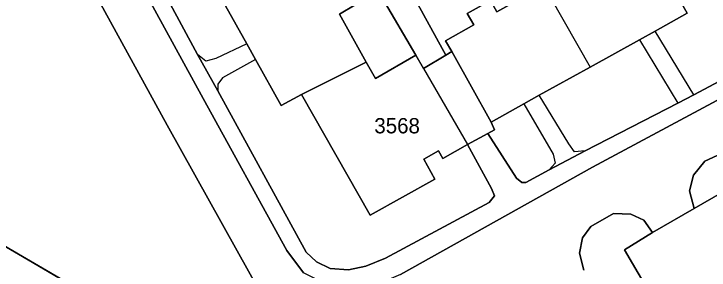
# Model space of a CAD drawing. Extents: x -262715 to -259381, y -1237238 to -1231182.
# Drawn here: x -261574 to -261483.2, y -1236043.8 to -1236010.3 of the extents above; entities that cross this region are included whole.
import ezdxf

# ---------------------------------------------------------------- set-up
doc = ezdxf.new("R2010")
doc.units = 0
for name, color, linetype in [('body_kn', 7, 'Continuous'), ('kladpar_druhypozemkov', 7, 'Continuous'), ('kladpar_hranice', 7, 'Continuous'), ('kladpar_parcelnecisla', 7, 'Continuous'), ('kladpar_plochy', 7, 'Continuous'), ('zappar_hrandruhpozemk', 7, 'Continuous')]:
    doc.layers.add(name, color=color, linetype=linetype)

msp = doc.modelspace()

# ---------------------------------------------------------------- linework, layer by layer
at = {"layer": 'body_kn'}
for p, q in [((-261531.51, -1236010.38), (-261531.51, -1236010.38)), ((-261513.96, -1236011.78), (-261513.96, -1236011.78)), ((-261490.26, -1236012.59), (-261490.26, -1236012.59)), ((-261543.6, -1236014.27), (-261543.6, -1236014.27)), ((-261543.6, -1236014.27), (-261543.6, -1236014.27)), ((-261517.63, -1236013.86), (-261517.63, -1236013.86)), ((-261492.31, -1236013.72), (-261492.31, -1236013.72)), ((-261492.31, -1236013.72), (-261492.31, -1236013.72)), ((-261516.83, -1236015.27), (-261516.83, -1236015.27)), ((-261516.83, -1236015.27), (-261516.83, -1236015.27)), ((-261550.04, -1236015.63), (-261550.04, -1236015.63)), ((-261547.65, -1236016.17), (-261547.65, -1236016.17)), ((-261521.5, -1236015.74), (-261521.5, -1236015.74)), ((-261517.62, -1236015.72), (-261517.62, -1236015.72)), ((-261548.97, -1236016.5), (-261548.97, -1236016.5)), ((-261542.46, -1236016.32), (-261542.46, -1236016.32)), ((-261542.46, -1236016.32), (-261542.46, -1236016.32)), ((-261528, -1236016.65), (-261528, -1236016.65)), ((-261520.5, -1236017.47), (-261520.5, -1236017.47)), ((-261520.5, -1236017.47), (-261520.5, -1236017.47)), ((-261498.74, -1236017.29), (-261498.74, -1236017.29)), ((-261546.77, -1236018.7), (-261546.77, -1236018.7)), ((-261526.81, -1236018.78), (-261526.81, -1236018.78)), ((-261547.39, -1236019.52), (-261547.39, -1236019.52)), ((-261547.4, -1236020.39), (-261547.4, -1236020.39)), ((-261549.3, -1236021.38), (-261549.3, -1236021.38)), ((-261536.46, -1236020.89), (-261536.46, -1236020.89)), ((-261505.39, -1236020.98), (-261505.39, -1236020.98)), ((-261485.2, -1236020.94), (-261485.2, -1236020.94)), ((-261485.2, -1236020.94), (-261485.2, -1236020.94)), ((-261539.1, -1236022.33), (-261539.1, -1236022.33)), ((-261507.42, -1236022.1), (-261507.42, -1236022.1)), ((-261507.42, -1236022.1), (-261507.42, -1236022.1)), ((-261487.28, -1236022.03), (-261487.28, -1236022.03)), ((-261511.66, -1236024.48), (-261511.66, -1236024.48)), ((-261554.02, -1236024.89), (-261554.02, -1236024.89)), ((-261512.13, -1236025.97), (-261512.13, -1236025.97)), ((-261511.25, -1236025.49), (-261511.25, -1236025.49)), ((-261514.75, -1236027.43), (-261514.75, -1236027.43)), ((-261514.75, -1236027.43), (-261514.75, -1236027.43)), ((-261501.52, -1236027.34), (-261501.52, -1236027.34)), ((-261518.56, -1236028.25), (-261518.56, -1236028.25)), ((-261503.58, -1236028.68), (-261503.58, -1236028.68)), ((-261500.78, -1236028.36), (-261500.78, -1236028.36)), ((-261499.39, -1236028.24), (-261499.39, -1236028.24)), ((-261499.39, -1236028.24), (-261499.39, -1236028.24)), ((-261520.48, -1236029.33), (-261520.48, -1236029.33)), ((-261518.01, -1236029.23), (-261518.01, -1236029.23)), ((-261503.3, -1236029.88), (-261503.3, -1236029.88)), ((-261483.77, -1236029.6), (-261483.77, -1236029.6)), ((-261504.09, -1236030.72), (-261504.09, -1236030.72)), ((-261498.44, -1236030.4), (-261498.44, -1236030.4)), ((-261485.25, -1236031.41), (-261485.25, -1236031.41)), ((-261519.02, -1236031.93), (-261519.02, -1236031.93)), ((-261508.35, -1236031.82), (-261508.35, -1236031.82)), ((-261507.69, -1236032.39), (-261507.69, -1236032.39)), ((-261507.13, -1236032.4), (-261507.13, -1236032.4)), ((-261511.64, -1236033.16), (-261511.64, -1236033.16)), ((-261485.77, -1236033.47), (-261485.77, -1236033.47)), ((-261511.25, -1236034.15), (-261511.25, -1236034.15)), ((-261511.92, -1236034.99), (-261511.92, -1236034.99)), ((-261485.16, -1236035.79), (-261485.16, -1236035.79)), ((-261527.5, -1236036.68), (-261527.5, -1236036.68)), ((-261495.69, -1236036.46), (-261495.69, -1236036.46)), ((-261493.43, -1236036.51), (-261493.43, -1236036.51)), ((-261491.73, -1236037.3), (-261491.73, -1236037.3)), ((-261498.64, -1236038.13), (-261498.64, -1236038.13)), ((-261490.58, -1236038.93), (-261490.58, -1236038.93)), ((-261499.75, -1236039.64), (-261499.75, -1236039.64)), ((-261538.38, -1236041.27), (-261538.38, -1236041.27)), ((-261535.84, -1236041.51), (-261535.84, -1236041.51)), ((-261500.13, -1236041.64), (-261500.13, -1236041.64)), ((-261494.24, -1236041.18), (-261494.24, -1236041.18)), ((-261525.49, -1236042.3), (-261525.49, -1236042.3)), ((-261534.49, -1236042.78), (-261534.49, -1236042.78)), ((-261528.07, -1236043.32), (-261528.07, -1236043.32)), ((-261532.7, -1236043.65), (-261532.7, -1236043.65)), ((-261530.34, -1236043.82), (-261530.34, -1236043.82))]:
    msp.add_line(p, q, dxfattribs=at)
at = {"layer": 'kladpar_druhypozemkov'}
msp.add_line((-261524.63, -1236023.9), (-261524.63, -1236023.9), dxfattribs=at)
at = {"layer": 'kladpar_hranice'}
for p, q in [((-261583.83, -1236035.68), (-261549.05, -1236056.02)), ((-261549.05, -1236056.02), (-261583.83, -1236035.68))]:
    msp.add_line(p, q, dxfattribs=at)
for points in [[(-261639.09, -1235923.66), (-261627.63, -1235916.79), (-261625.52, -1235916.06), (-261623.57, -1235915.82), (-261621.19, -1235915.75), (-261618.95, -1235916.06), (-261617.21, -1235916.56), (-261614.76, -1235917.91), (-261612.65, -1235919.79), (-261610.98, -1235921.4), (-261596.06, -1235948.22), (-261554.02, -1236024.89), (-261539.57, -1236050.86), (-261549.05, -1236056.02)], [(-261492.38, -1235990), (-261494.1, -1235990.89), (-261499.61, -1235994.07), (-261503.43, -1235996.44), (-261514.4, -1236002.67), (-261518.08, -1236004.89), (-261521.37, -1236006.77), (-261521.84, -1236007.37), (-261521.72, -1236008.13), (-261517.62, -1236015.72), (-261520.5, -1236017.47), (-261521.5, -1236015.74), (-261525.91, -1236008.21), (-261526.62, -1236005.37), (-261525.99, -1236004.7), (-261526.1, -1236003.53), (-261532.64, -1235991.98), (-261534.69, -1235988.46), (-261540.96, -1235977.2), (-261543.16, -1235973.32), (-261550.16, -1235960.82), (-261552.07, -1235957.61), (-261558.9, -1235945.51), (-261560.94, -1235942.05)], [(-261462.57, -1236008.02), (-261460.54, -1236010.9), (-261462.86, -1236011.3), (-261498.44, -1236030.4), (-261523.53, -1236044.42), (-261526.47, -1236045.67), (-261529.42, -1236046.13), (-261533.07, -1236045.77), (-261536.2, -1236044.22), (-261538.38, -1236041.27), (-261549.3, -1236021.38), (-261591.02, -1235945.12)], [(-261591.02, -1235945.12), (-261549.3, -1236021.38), (-261538.38, -1236041.27), (-261536.2, -1236044.22)], [(-261531.96, -1236066.02), (-261538.41, -1236053.17), (-261539.57, -1236050.86), (-261554.02, -1236024.89), (-261596.06, -1235948.22)], [(-261575.78, -1235954.2), (-261572.62, -1235959.85), (-261568.32, -1235967.51), (-261567.24, -1235969.44), (-261563.9, -1235975.4), (-261564.99, -1235976.01), (-261560.4, -1235984.22), (-261559.35, -1235986.1), (-261556.3, -1235991.56), (-261552.03, -1235999.2), (-261550.88, -1236001.25), (-261547.79, -1236006.77), (-261543.6, -1236014.27), (-261542.46, -1236016.32), (-261539.1, -1236022.33), (-261536.46, -1236020.89), (-261527.5, -1236036.68), (-261519.02, -1236031.93), (-261520.48, -1236029.33), (-261518.56, -1236028.25), (-261518.01, -1236029.23), (-261514.75, -1236027.43)], [(-261514.75, -1236027.43), (-261511.64, -1236033.16), (-261511.25, -1236034.15), (-261511.92, -1236034.99), (-261525.49, -1236042.3), (-261528.07, -1236043.32), (-261530.34, -1236043.82), (-261532.7, -1236043.65), (-261534.49, -1236042.78), (-261535.84, -1236041.51), (-261547.4, -1236020.39), (-261550.04, -1236015.63), (-261555.7, -1236005.09), (-261558.08, -1236000.88), (-261564.29, -1235989.46), (-261565.95, -1235986.51), (-261572.95, -1235973.67), (-261574.73, -1235970.52)], [(-261494.1, -1235990.89), (-261491.22, -1235996.23), (-261493.17, -1235997.42), (-261492.11, -1235999.43), (-261495.78, -1236001.51), (-261496.63, -1236000.02), (-261499.56, -1236001.68), (-261498.72, -1236003.17), (-261504.83, -1236006.62), (-261510.94, -1236010.07), (-261511.78, -1236008.59), (-261514.8, -1236010.29), (-261513.96, -1236011.78), (-261517.63, -1236013.86), (-261516.83, -1236015.27), (-261517.62, -1236015.72), (-261521.72, -1236008.13), (-261521.84, -1236007.37), (-261521.37, -1236006.77), (-261518.08, -1236004.89), (-261514.4, -1236002.67), (-261503.43, -1235996.44), (-261499.61, -1235994.07), (-261494.1, -1235990.89)], [(-261463.57, -1236009.37), (-261485.2, -1236020.94), (-261487.28, -1236022.03), (-261499.39, -1236028.24), (-261504.09, -1236030.72), (-261507.13, -1236032.4), (-261507.69, -1236032.39), (-261508.35, -1236031.82), (-261512.13, -1236025.97), (-261511.25, -1236025.49), (-261511.66, -1236024.48), (-261507.42, -1236022.1), (-261505.39, -1236020.98), (-261498.74, -1236017.29), (-261492.31, -1236013.72), (-261490.26, -1236012.59), (-261486.07, -1236010.26), (-261488.67, -1236005.61), (-261472.97, -1235996.74)], [(-261492.11, -1235999.43), (-261488.67, -1236005.61), (-261486.07, -1236010.26), (-261490.26, -1236012.59), (-261492.31, -1236013.72), (-261498.74, -1236017.29), (-261505.39, -1236020.98), (-261507.42, -1236022.1), (-261511.66, -1236024.48), (-261516.83, -1236015.27), (-261517.63, -1236013.86), (-261513.96, -1236011.78), (-261514.8, -1236010.29), (-261511.78, -1236008.59), (-261510.94, -1236010.07), (-261504.83, -1236006.62), (-261498.72, -1236003.17), (-261499.56, -1236001.68), (-261496.63, -1236000.02), (-261495.78, -1236001.51), (-261492.11, -1235999.43)], [(-261555.7, -1236005.09), (-261550.04, -1236015.63), (-261547.4, -1236020.39), (-261535.84, -1236041.51), (-261534.49, -1236042.78), (-261532.7, -1236043.65), (-261530.34, -1236043.82), (-261528.07, -1236043.32), (-261525.49, -1236042.3), (-261511.92, -1236034.99), (-261511.25, -1236034.15), (-261511.64, -1236033.16), (-261514.75, -1236027.43), (-261512.13, -1236025.97), (-261508.35, -1236031.82), (-261507.69, -1236032.39), (-261507.13, -1236032.4), (-261504.09, -1236030.72), (-261499.39, -1236028.24), (-261487.28, -1236022.03), (-261485.2, -1236020.94), (-261463.57, -1236009.37)], [(-261529.46, -1236009.13), (-261531.51, -1236010.38), (-261528, -1236016.65), (-261536.46, -1236020.89), (-261539.1, -1236022.33), (-261542.46, -1236016.32), (-261543.6, -1236014.27), (-261547.79, -1236006.77)], [(-261525.91, -1236008.21), (-261521.5, -1236015.74), (-261526.81, -1236018.78), (-261528, -1236016.65), (-261531.51, -1236010.38), (-261529.46, -1236009.13)], [(-261523.53, -1236044.42), (-261498.44, -1236030.4), (-261462.86, -1236011.3)], [(-261516.83, -1236015.27), (-261511.66, -1236024.48), (-261511.25, -1236025.49), (-261512.13, -1236025.97), (-261514.75, -1236027.43), (-261518.01, -1236029.23), (-261518.56, -1236028.25), (-261520.48, -1236029.33), (-261519.02, -1236031.93), (-261527.5, -1236036.68), (-261536.46, -1236020.89), (-261528, -1236016.65), (-261526.81, -1236018.78), (-261521.5, -1236015.74), (-261520.5, -1236017.47), (-261517.62, -1236015.72), (-261516.83, -1236015.27)], [(-261473.2, -1236047.34), (-261481.44, -1236033.64), (-261485.16, -1236035.79), (-261485.77, -1236033.47), (-261485.25, -1236031.41), (-261483.77, -1236029.6), (-261482.16, -1236028.86), (-261480.25, -1236028.76), (-261478.59, -1236029.13), (-261476.78, -1236030.83), (-261475.52, -1236032.87), (-261472.21, -1236031.06), (-261473.38, -1236028.82), (-261460.43, -1236021.98), (-261457.61, -1236020.79)], [(-261482.16, -1236028.86), (-261483.77, -1236029.6), (-261485.25, -1236031.41), (-261485.77, -1236033.47), (-261485.16, -1236035.79), (-261490.58, -1236038.93), (-261491.73, -1236037.3), (-261493.43, -1236036.51), (-261495.69, -1236036.46), (-261498.64, -1236038.13), (-261499.75, -1236039.64), (-261500.13, -1236041.64), (-261499.57, -1236043.87)], [(-261481.44, -1236033.64), (-261473.2, -1236047.34), (-261475.95, -1236051.48), (-261485.02, -1236056.98), (-261494.24, -1236041.18), (-261490.58, -1236038.93), (-261485.16, -1236035.79), (-261481.44, -1236033.64)], [(-261499.57, -1236043.87), (-261500.13, -1236041.64), (-261499.75, -1236039.64), (-261498.64, -1236038.13), (-261495.69, -1236036.46), (-261493.43, -1236036.51), (-261491.73, -1236037.3), (-261490.58, -1236038.93), (-261494.24, -1236041.18), (-261485.02, -1236056.98)]]:
    msp.add_lwpolyline(points, dxfattribs=at)
at = {"layer": 'kladpar_plochy'}
for points in [[(-261536.2, -1236044.22), (-261538.38, -1236041.27), (-261549.3, -1236021.38), (-261591.02, -1235945.12)], [(-261591.02, -1235945.12), (-261549.3, -1236021.38), (-261538.38, -1236041.27), (-261536.2, -1236044.22)], [(-261596.06, -1235948.22), (-261554.02, -1236024.89), (-261539.57, -1236050.86), (-261549.05, -1236056.02), (-261583.83, -1236035.68)], [(-261539.57, -1236050.86), (-261554.02, -1236024.89), (-261596.06, -1235948.22)], [(-261463.57, -1236009.37), (-261485.2, -1236020.94), (-261487.28, -1236022.03), (-261499.39, -1236028.24), (-261504.09, -1236030.72), (-261507.13, -1236032.4), (-261507.69, -1236032.39), (-261508.35, -1236031.82), (-261512.13, -1236025.97), (-261511.25, -1236025.49), (-261511.66, -1236024.48), (-261507.42, -1236022.1), (-261505.39, -1236020.98), (-261498.74, -1236017.29), (-261492.31, -1236013.72), (-261490.26, -1236012.59), (-261486.07, -1236010.26), (-261488.67, -1236005.61), (-261472.97, -1235996.74)], [(-261547.79, -1236006.77), (-261543.6, -1236014.27), (-261542.46, -1236016.32), (-261539.1, -1236022.33), (-261536.46, -1236020.89), (-261527.5, -1236036.68), (-261519.02, -1236031.93), (-261520.48, -1236029.33), (-261518.56, -1236028.25), (-261518.01, -1236029.23), (-261514.75, -1236027.43), (-261511.64, -1236033.16), (-261511.25, -1236034.15), (-261511.92, -1236034.99), (-261525.49, -1236042.3), (-261528.07, -1236043.32), (-261530.34, -1236043.82), (-261532.7, -1236043.65), (-261534.49, -1236042.78), (-261535.84, -1236041.51), (-261547.4, -1236020.39), (-261550.04, -1236015.63), (-261555.7, -1236005.09)], [(-261555.7, -1236005.09), (-261550.04, -1236015.63), (-261547.4, -1236020.39), (-261535.84, -1236041.51), (-261534.49, -1236042.78), (-261532.7, -1236043.65), (-261530.34, -1236043.82), (-261528.07, -1236043.32), (-261525.49, -1236042.3), (-261511.92, -1236034.99), (-261511.25, -1236034.15), (-261511.64, -1236033.16), (-261514.75, -1236027.43), (-261512.13, -1236025.97), (-261508.35, -1236031.82), (-261507.69, -1236032.39), (-261507.13, -1236032.4), (-261504.09, -1236030.72), (-261499.39, -1236028.24), (-261487.28, -1236022.03), (-261485.2, -1236020.94), (-261463.57, -1236009.37)], [(-261529.46, -1236009.13), (-261531.51, -1236010.38), (-261528, -1236016.65), (-261536.46, -1236020.89), (-261539.1, -1236022.33), (-261542.46, -1236016.32), (-261543.6, -1236014.27), (-261547.79, -1236006.77)], [(-261521.72, -1236008.13), (-261517.62, -1236015.72), (-261520.5, -1236017.47), (-261521.5, -1236015.74), (-261525.91, -1236008.21)], [(-261525.91, -1236008.21), (-261521.5, -1236015.74), (-261526.81, -1236018.78), (-261528, -1236016.65), (-261531.51, -1236010.38), (-261529.46, -1236009.13)], [(-261462.86, -1236011.3), (-261498.44, -1236030.4), (-261523.53, -1236044.42)], [(-261523.53, -1236044.42), (-261498.44, -1236030.4), (-261462.86, -1236011.3)], [(-261473.2, -1236047.34), (-261481.44, -1236033.64), (-261485.16, -1236035.79), (-261485.77, -1236033.47), (-261485.25, -1236031.41), (-261483.77, -1236029.6), (-261482.16, -1236028.86), (-261480.25, -1236028.76), (-261478.59, -1236029.13), (-261476.78, -1236030.83), (-261475.52, -1236032.87), (-261472.21, -1236031.06), (-261473.38, -1236028.82), (-261460.43, -1236021.98), (-261457.61, -1236020.79), (-261469.87, -1236046.27)], [(-261482.16, -1236028.86), (-261483.77, -1236029.6), (-261485.25, -1236031.41), (-261485.77, -1236033.47), (-261485.16, -1236035.79), (-261490.58, -1236038.93), (-261491.73, -1236037.3), (-261493.43, -1236036.51), (-261495.69, -1236036.46), (-261498.64, -1236038.13), (-261499.75, -1236039.64), (-261500.13, -1236041.64), (-261499.57, -1236043.87)], [(-261499.57, -1236043.87), (-261500.13, -1236041.64), (-261499.75, -1236039.64), (-261498.64, -1236038.13), (-261495.69, -1236036.46), (-261493.43, -1236036.51), (-261491.73, -1236037.3), (-261490.58, -1236038.93), (-261494.24, -1236041.18), (-261485.02, -1236056.98)]]:
    msp.add_lwpolyline(points, dxfattribs=at)
for points in [[(-261494.1, -1235990.89), (-261491.22, -1235996.23), (-261493.17, -1235997.42), (-261492.11, -1235999.43), (-261495.78, -1236001.51), (-261496.63, -1236000.02), (-261499.56, -1236001.68), (-261498.72, -1236003.17), (-261504.83, -1236006.62), (-261510.94, -1236010.07), (-261511.78, -1236008.59), (-261514.8, -1236010.29), (-261513.96, -1236011.78), (-261517.63, -1236013.86), (-261516.83, -1236015.27), (-261517.62, -1236015.72), (-261521.72, -1236008.13), (-261521.84, -1236007.37), (-261521.37, -1236006.77), (-261518.08, -1236004.89), (-261514.4, -1236002.67), (-261503.43, -1235996.44), (-261499.61, -1235994.07)], [(-261492.11, -1235999.43), (-261488.67, -1236005.61), (-261486.07, -1236010.26), (-261490.26, -1236012.59), (-261492.31, -1236013.72), (-261498.74, -1236017.29), (-261505.39, -1236020.98), (-261507.42, -1236022.1), (-261511.66, -1236024.48), (-261516.83, -1236015.27), (-261517.63, -1236013.86), (-261513.96, -1236011.78), (-261514.8, -1236010.29), (-261511.78, -1236008.59), (-261510.94, -1236010.07), (-261504.83, -1236006.62), (-261498.72, -1236003.17), (-261499.56, -1236001.68), (-261496.63, -1236000.02), (-261495.78, -1236001.51)], [(-261516.83, -1236015.27), (-261511.66, -1236024.48), (-261511.25, -1236025.49), (-261512.13, -1236025.97), (-261514.75, -1236027.43), (-261518.01, -1236029.23), (-261518.56, -1236028.25), (-261520.48, -1236029.33), (-261519.02, -1236031.93), (-261527.5, -1236036.68), (-261536.46, -1236020.89), (-261528, -1236016.65), (-261526.81, -1236018.78), (-261521.5, -1236015.74), (-261520.5, -1236017.47), (-261517.62, -1236015.72)], [(-261481.44, -1236033.64), (-261473.2, -1236047.34), (-261475.95, -1236051.48), (-261485.02, -1236056.98), (-261494.24, -1236041.18), (-261490.58, -1236038.93), (-261485.16, -1236035.79)], [(-261583.83, -1236035.68), (-261549.05, -1236056.02), (-261571.43, -1236068.22), (-261574.85, -1236062.29), (-261575.14, -1236060.97), (-261574.74, -1236059.76), (-261573.86, -1236058.38), (-261572.33, -1236056.95), (-261575.36, -1236051.3), (-261577.24, -1236051.68), (-261578.84, -1236051.5), (-261580.9, -1236050.48), (-261582.6, -1236048.67), (-261583.4, -1236046.64), (-261583.07, -1236044.62), (-261582.47, -1236042.89), (-261581.12, -1236040.96)]]:
    msp.add_lwpolyline(points, close=True, dxfattribs=at)
at = {"layer": 'zappar_hrandruhpozemk'}
for p, q in [((-261504.83, -1236006.62), (-261498.74, -1236017.29)), ((-261485.2, -1236020.94), (-261490.26, -1236012.59)), ((-261543.6, -1236014.27), (-261547.65, -1236016.17)), ((-261492.31, -1236013.72), (-261487.28, -1236022.03)), ((-261542.46, -1236016.32), (-261546.77, -1236018.7)), ((-261520.5, -1236017.47), (-261514.75, -1236027.43)), ((-261501.52, -1236027.34), (-261505.39, -1236020.98)), ((-261507.42, -1236022.1), (-261503.58, -1236028.68))]:
    msp.add_line(p, q, dxfattribs=at)
for points in [[(-261547.65, -1236016.17), (-261548.97, -1236016.5), (-261550.04, -1236015.63)], [(-261546.77, -1236018.7), (-261547.39, -1236019.52), (-261547.4, -1236020.39)], [(-261499.39, -1236028.24), (-261500.78, -1236028.36), (-261501.52, -1236027.34)], [(-261503.58, -1236028.68), (-261503.3, -1236029.88), (-261504.09, -1236030.72)]]:
    msp.add_lwpolyline(points, dxfattribs=at)

# ---------------------------------------------------------------- texts
at = {"layer": 'kladpar_parcelnecisla'}
msp.add_text('3568', height=2, dxfattribs=at).set_placement((-261526.941, -1236025.96))

doc.saveas('drawing.dxf')
